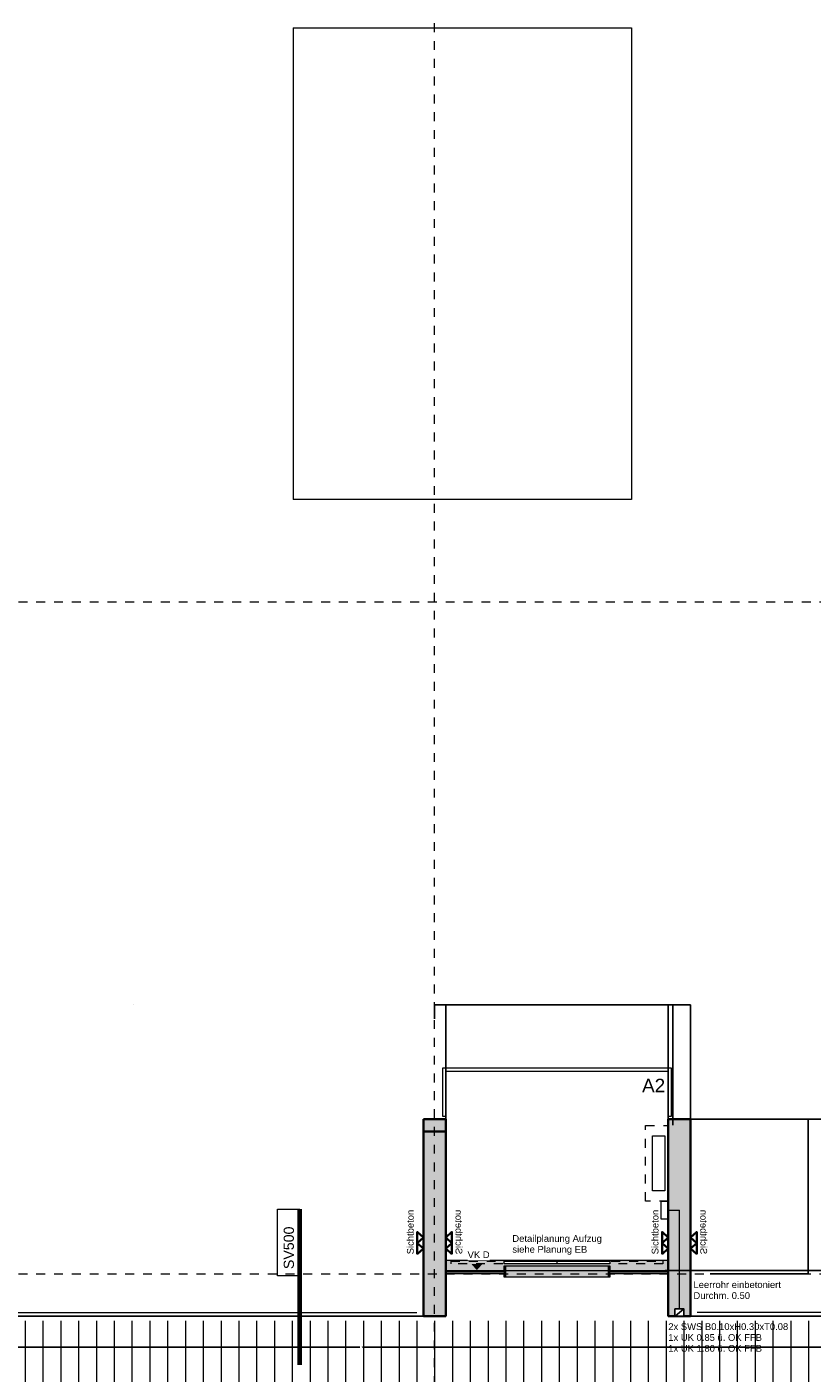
# Model space of a CAD drawing. Header units: metres. Extents: x -13 to 93, y -119 to 25.
# Tile 363 of 656: x 16 to 25, y -55 to -40. Entities that reach past the tile are written whole.
import ezdxf
from ezdxf.enums import TextEntityAlignment as Align

# ---------------------------------------------------------------- set-up
doc = ezdxf.new("R2010")
doc.units = ezdxf.units.M
doc.header["$LTSCALE"] = 0.00508
doc.header["$PDMODE"] = 1
doc.header["$PDSIZE"] = -2
for name, pattern in [('STYLE_05', [0.19684, 0.069505, -0.127335]), ('STYLE_06', [1.0537, 0.590515, -0.19684, 0.069505, -0.19684]), ('STYLE_11', [0.393677, 0.196838, -0.196838])]:
    doc.linetypes.add(name, pattern=pattern)
doc.layers.get('0').update_dxf_attribs({"lineweight": 18})
for name, color, linetype, lineweight in [('3-2-5 Bodenbeläge', 7, 'Continuous', 18), ('3-4-0-1 IW Beton', 7, 'Continuous', 35), ('3-4-7 Wanddurchb', 7, 'Continuous', 25), ('3-5-4-3 Treppengeländer', 7, 'Continuous', 18), ('3-5-9 DeckenSonstig VED', 7, 'STYLE_11', 25), ('4-5-7-1 Leitung', 5, 'Continuous', 18), ('4-6-1 Aufzugsanlagen', 7, 'Continuous', 25), ('Ans-Kante', 7, 'Continuous', 18), ('Bemaßung', 7, 'Continuous', 18), ('Bemaßung-Achsen', 7, 'Continuous', 18), ('Bemaßung-Höhenkoten', 7, 'Continuous', 18), ('Keine', 7, 'Continuous', 18), ('Plan-Achse', 1, 'STYLE_06', 18), ('Plan-Raumstempel', 7, 'Continuous', 13), ('Plan-Text', 7, 'Continuous', 13), ('Plan-Text-Hinweis', 7, 'Continuous', 13)]:
    doc.layers.add(name, color=color, linetype=linetype, lineweight=lineweight)
doc.layers.get('0').freeze()
doc.styles.add('Arial', font='ARIAL.TTF')
doc.dimstyles.new('MTZ_200', dxfattribs={"dimtxt": 0.075762, "dimasz": 0.000706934, "dimexe": 0.001, "dimexo": 0.003, "dimgap": 0.0001, "dimtad": 1, "dimdec": 4, "dimzin": 11, "dimtxsty": 'Arial', "dimblk": 'VW_SLASH', "dimcen": 0, "dimdle": 0.001, "dimazin": 0, "dimtfac": 1, "dimtdec": 4, "dimtix": 1, "dimtmove": 0, "dimatfit": 0, "dimldrblk": 'VW_FILLEDARROW', "dimfxl": 0, "dimfrac": 2, "dimtolj": 1, "dimtzin": 11, "dimarcsym": 0})
pattern_1 = [(45, (0, 0), (0.0032, 0), []), (45, (0.0016, 0), (0.0032, 0), [0.0012, -0.0012])]

# ---------------------------------------------------------------- blocks, each defined once
blk = doc.blocks.new('*U18')
at = {"layer": '3-2-5 Bodenbeläge', "color": 9, "linetype": 'Continuous', "lineweight": 18}
for p, q in [((26.064, -47.848), (26.064, -50.048)), ((26.264, -47.848), (26.264, -50.048)), ((26.464, -47.848), (26.464, -50.048)), ((26.664, -47.848), (26.664, -50.048)), ((26.864, -47.848), (26.864, -50.048)), ((27.064, -47.848), (27.064, -50.048)), ((27.264, -47.848), (27.264, -50.048)), ((27.464, -47.848), (27.464, -50.048)), ((27.664, -47.848), (27.664, -50.048)), ((27.864, -47.848), (27.864, -50.048)), ((28.064, -47.848), (28.064, -50.048)), ((28.264, -47.848), (28.264, -50.048)), ((28.464, -47.848), (28.464, -50.048)), ((28.664, -47.848), (28.664, -50.048)), ((28.864, -47.848), (28.864, -50.048)), ((29.064, -47.848), (29.064, -50.048)), ((29.264, -47.848), (29.264, -50.048)), ((29.464, -47.848), (29.464, -50.048)), ((29.664, -47.848), (29.664, -50.048)), ((29.864, -47.848), (29.864, -50.048)), ((30.064, -47.848), (30.064, -50.048)), ((30.264, -47.848), (30.264, -50.048)), ((30.464, -47.848), (30.464, -50.048)), ((30.664, -47.848), (30.664, -50.048)), ((30.864, -47.848), (30.864, -50.048)), ((31.064, -47.848), (31.064, -50.048)), ((31.264, -47.848), (31.264, -50.048)), ((31.464, -47.848), (31.464, -50.048)), ((31.664, -47.848), (31.664, -50.048)), ((31.864, -47.848), (31.864, -50.048)), ((32.064, -47.848), (32.064, -50.048)), ((32.264, -47.848), (32.264, -50.048)), ((32.464, -47.848), (32.464, -50.048)), ((32.664, -47.848), (32.664, -50.048)), ((32.864, -47.848), (32.864, -50.048)), ((33.064, -47.848), (33.064, -50.048)), ((33.264, -47.848), (33.264, -50.048)), ((33.464, -47.848), (33.464, -50.048)), ((33.664, -47.848), (33.664, -50.048)), ((33.864, -47.848), (33.864, -50.048)), ((34.064, -47.848), (34.064, -50.048)), ((34.264, -47.848), (34.264, -50.048)), ((34.464, -47.848), (34.464, -50.048)), ((34.664, -47.848), (34.664, -50.048)), ((34.864, -47.848), (34.864, -50.048)), ((35.064, -47.848), (35.064, -50.048)), ((35.264, -47.848), (35.264, -50.048)), ((35.464, -47.848), (35.464, -50.048)), ((35.664, -47.848), (35.664, -50.048)), ((35.864, -47.848), (35.864, -50.048)), ((36.064, -47.848), (36.064, -50.048)), ((36.264, -47.848), (36.264, -50.048)), ((36.464, -47.848), (36.464, -50.048)), ((36.664, -47.848), (36.664, -50.048)), ((36.864, -47.848), (36.864, -50.048)), ((37.064, -47.848), (37.064, -50.048)), ((37.264, -47.848), (37.264, -50.048)), ((37.464, -47.848), (37.464, -50.048)), ((37.664, -47.848), (37.664, -50.048)), ((37.864, -47.848), (37.864, -50.048)), ((38.064, -47.848), (38.064, -50.048)), ((38.264, -47.848), (38.264, -50.048)), ((38.464, -47.848), (38.464, -50.048)), ((38.664, -47.848), (38.664, -50.048)), ((38.864, -47.848), (38.864, -50.048)), ((39.064, -47.848), (39.064, -50.048)), ((39.264, -47.848), (39.264, -50.048)), ((39.464, -47.848), (39.464, -50.048)), ((39.664, -47.848), (39.664, -50.048)), ((39.864, -47.848), (39.864, -50.048))]:
    blk.add_line(p, q, dxfattribs=at)
blk = doc.blocks.new('*U281')
at = {"layer": 'Ans-Kante', "color": 250}
for p, q in [((31.476, -33.319), (35.276, -33.319)), ((31.476, -33.319), (31.476, -38.62)), ((35.276, -33.319), (35.276, -38.62)), ((35.276, -38.62), (31.476, -38.62))]:
    blk.add_line(p, q, dxfattribs=at)
blk = doc.blocks.new('*U558')
blk.add_wipeout([(35.764, -47.714), (35.864, -47.714), (35.864, -47.794), (35.764, -47.794)]).dxf.layer = '3-4-7 Wanddurchb'
at = {"layer": '3-4-7 Wanddurchb'}
blk.add_line((35.766, -47.794), (35.864, -47.714), dxfattribs=at)
blk.add_lwpolyline([(35.764, -47.714), (35.864, -47.714), (35.864, -47.794), (35.764, -47.794)], close=True, dxfattribs=at)
blk = doc.blocks.new('*U465')
at = {"color": 7, "linetype": 'Continuous', "lineweight": 35}
blk.add_wipeout([(0.062, 0.07), (0.125, 0), (0.187, 0.07)], dxfattribs=at).dxf.layer = 'Bemaßung-Höhenkoten'
at = {"layer": 'Bemaßung-Höhenkoten', "color": 7, "linetype": 'Continuous', "lineweight": 35}
blk.add_lwpolyline([(0.062, 0.07), (0.125, 0), (0.187, 0.07)], close=True, dxfattribs=at)
at = {"color": 7, "linetype": 'Continuous', "lineweight": 35}
blk.add_wipeout([(-0.063, 0.07), (0, 0), (0.062, 0.07)], dxfattribs=at).dxf.layer = 'Bemaßung-Höhenkoten'
at = {"layer": 'Bemaßung-Höhenkoten', "color": 7, "linetype": 'Continuous', "lineweight": 35}
blk.add_lwpolyline([(-0.063, 0.07), (0, 0), (0.062, 0.07)], close=True, dxfattribs=at)
at = {"layer": 'Plan-Text-Hinweis', "insert": (-0.064, 0.186), "char_height": 0.07576, "attachment_point": 1, "line_spacing_factor": 0.970546, "style": 'Arial'}
blk.add_mtext('{\\C7;\\lSichtbeton}', dxfattribs=at)
blk = doc.blocks.new('Sichtbeton')
at = {"layer": 'Keine', "color": 7}
blk.add_blockref('*U465', (0, 0), dxfattribs=at)
blk = doc.blocks.new('VW_SLASH')
at = {"color": 0, "linetype": 'ByBlock', "lineweight": -2}
blk.add_line((0, 0), (-1, 0), dxfattribs=at)
at = {"color": 0, "linetype": 'ByBlock', "lineweight": 20}
blk.add_line((0, 0), (0, 0), dxfattribs=at)
blk = doc.blocks.new('*D1149')
at = {"layer": 'Bemaßung', "color": 0, "linetype": 'Continuous', "lineweight": -2}
for p, q in [((23.495, -52.515), (25.118, -52.515)), ((25.117, -54.214), (25.117, -52.516)), ((23.495, -54.215), (25.118, -54.215))]:
    blk.add_line(p, q, dxfattribs=at)
at = {"layer": 'Defpoints', "color": 0, "linetype": 'Continuous', "lineweight": 0}
for p in [(23.492, -52.515), (25.117, -52.515), (23.492, -54.215)]:
    blk.add_point(p, dxfattribs=at)
at = {"layer": 'Bemaßung', "color": 0, "linetype": 'Continuous', "lineweight": -2, "xscale": 0.00070693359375, "yscale": 0.00070693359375, "zscale": 0.00070693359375}
for p, rotation in [((25.117, -52.515), 90), ((25.117, -54.215), 270)]:
    blk.add_blockref('VW_SLASH', p, dxfattribs=dict(at, rotation=rotation))
at = {"layer": 'Bemaßung', "color": 0, "linetype": 'Continuous', "insert": (25.111, -53.365), "char_height": 0.00253, "attachment_point": 5, "rotation": 90, "style": 'Arial'}
blk.add_mtext('\\A1;85m', dxfattribs=at)
blk = doc.blocks.new('VW_FILLEDARROW')
at = {"color": 0, "lineweight": -2}
blk.add_solid([(0, 0), (0, 0), (0, 0)], dxfattribs=at)
blk = doc.blocks.new('*D1150')
at = {"layer": 'Bemaßung', "color": 0, "linetype": 'Continuous', "lineweight": -2}
for p, q in [((23.53, -52.515), (24.848, -52.515)), ((24.847, -54.214), (24.847, -52.516)), ((23.24, -54.215), (24.848, -54.215))]:
    blk.add_line(p, q, dxfattribs=at)
at = {"layer": 'Defpoints', "color": 0, "linetype": 'Continuous', "lineweight": 0}
for p in [(23.527, -52.515), (24.847, -52.515), (23.237, -54.215)]:
    blk.add_point(p, dxfattribs=at)
at = {"layer": 'Bemaßung', "color": 0, "linetype": 'Continuous', "lineweight": -2, "xscale": 0.00070693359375, "yscale": 0.00070693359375, "zscale": 0.00070693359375}
for p, rotation in [((24.847, -52.515), 90), ((24.847, -54.215), 270)]:
    blk.add_blockref('VW_SLASH', p, dxfattribs=dict(at, rotation=rotation))
at = {"layer": 'Bemaßung', "color": 0, "linetype": 'Continuous', "insert": (24.841, -53.365), "char_height": 0.00253, "attachment_point": 5, "rotation": 90, "style": 'Arial'}
blk.add_mtext('\\A1;85m', dxfattribs=at)
blk = doc.blocks.new('*D1151')
at = {"layer": 'Bemaßung', "color": 0, "linetype": 'Continuous', "lineweight": -2}
for p, q in [((20.649, -51.23), (20.649, -51.23)), ((20.65, -51.387), (20.65, -51.229)), ((20.65, -51.23), (20.775, -51.23)), ((20.775, -53.147), (20.775, -51.229)), ((20.776, -51.23), (20.776, -51.23))]:
    blk.add_line(p, q, dxfattribs=at)
at = {"layer": 'Defpoints', "color": 0, "linetype": 'Continuous', "lineweight": 0}
for p in [(20.775, -51.23), (20.65, -51.39), (20.775, -53.15)]:
    blk.add_point(p, dxfattribs=at)
at = {"layer": 'Bemaßung', "color": 0, "linetype": 'Continuous', "lineweight": -2, "xscale": 0.00070693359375, "yscale": 0.00070693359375, "zscale": 0.00070693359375}
blk.add_blockref('VW_SLASH', (20.65, -51.23), dxfattribs=at)
at = {"layer": 'Bemaßung', "color": 0, "linetype": 'Continuous', "lineweight": -2, "xscale": 0.00070693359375, "yscale": 0.00070693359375, "zscale": 0.00070693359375, "rotation": 180}
blk.add_blockref('VW_SLASH', (20.775, -51.23), dxfattribs=at)
at = {"layer": 'Bemaßung', "color": 0, "linetype": 'Continuous', "insert": (20.65, -51.225), "char_height": 0.00253, "attachment_point": 5, "style": 'Arial'}
blk.add_mtext('\\A1;6,25m', dxfattribs=at)
blk = doc.blocks.new('*D1152')
at = {"layer": 'Bemaßung', "color": 0, "linetype": 'Continuous', "lineweight": -2}
for p, q in [((23.274, -51.23), (23.274, -51.23)), ((23.275, -54.722), (23.275, -51.229)), ((23.275, -51.23), (23.325, -51.23)), ((23.325, -52.582), (23.325, -51.229)), ((23.326, -51.23), (23.326, -51.23))]:
    blk.add_line(p, q, dxfattribs=at)
at = {"layer": 'Defpoints', "color": 0, "linetype": 'Continuous', "lineweight": 0}
for p in [(23.325, -51.23), (23.325, -52.585), (23.275, -54.725)]:
    blk.add_point(p, dxfattribs=at)
at = {"layer": 'Bemaßung', "color": 0, "linetype": 'Continuous', "lineweight": -2, "xscale": 0.00070693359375, "yscale": 0.00070693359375, "zscale": 0.00070693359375}
blk.add_blockref('VW_SLASH', (23.275, -51.23), dxfattribs=at)
at = {"layer": 'Bemaßung', "color": 0, "linetype": 'Continuous', "lineweight": -2, "xscale": 0.00070693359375, "yscale": 0.00070693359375, "zscale": 0.00070693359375, "rotation": 180}
blk.add_blockref('VW_SLASH', (23.325, -51.23), dxfattribs=at)
at = {"layer": 'Bemaßung', "color": 0, "linetype": 'Continuous', "insert": (23.25, -51.225), "char_height": 0.00253, "attachment_point": 5, "style": 'Arial'}
blk.add_mtext('\\A1;2,5m', dxfattribs=at)
blk = doc.blocks.new('*D1153')
at = {"layer": 'Bemaßung', "color": 0, "linetype": 'Continuous', "lineweight": -2}
for p, q in [((20.774, -51.23), (20.774, -51.23)), ((20.775, -53.147), (20.775, -51.229)), ((23.275, -51.23), (20.775, -51.23)), ((23.275, -54.722), (23.275, -51.229)), ((23.276, -51.23), (23.276, -51.23))]:
    blk.add_line(p, q, dxfattribs=at)
at = {"layer": 'Defpoints', "color": 0, "linetype": 'Continuous', "lineweight": 0}
for p in [(20.775, -51.23), (20.775, -53.15), (23.275, -54.725)]:
    blk.add_point(p, dxfattribs=at)
at = {"layer": 'Bemaßung', "color": 0, "linetype": 'Continuous', "lineweight": -2, "xscale": 0.00070693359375, "yscale": 0.00070693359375, "zscale": 0.00070693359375}
blk.add_blockref('VW_SLASH', (20.775, -51.23), dxfattribs=at)
at = {"layer": 'Bemaßung', "color": 0, "linetype": 'Continuous', "lineweight": -2, "xscale": 0.00070693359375, "yscale": 0.00070693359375, "zscale": 0.00070693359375, "rotation": 180}
blk.add_blockref('VW_SLASH', (23.275, -51.23), dxfattribs=at)
at = {"layer": 'Bemaßung', "color": 0, "linetype": 'Continuous', "insert": (17.27, -51.225), "char_height": 0.00253, "attachment_point": 5, "style": 'Arial'}
blk.add_mtext('\\A1;125m', dxfattribs=at)
blk = doc.blocks.new('*D1154')
at = {"layer": 'Bemaßung', "color": 0, "linetype": 'Continuous', "lineweight": -2}
for p, q in [((23.325, -52.582), (23.325, -51.229)), ((23.524, -51.23), (23.326, -51.23)), ((23.525, -52.582), (23.525, -51.229))]:
    blk.add_line(p, q, dxfattribs=at)
at = {"layer": 'Defpoints', "color": 0, "linetype": 'Continuous', "lineweight": 0}
for p in [(23.325, -51.23), (23.325, -52.585), (23.525, -52.585)]:
    blk.add_point(p, dxfattribs=at)
at = {"layer": 'Bemaßung', "color": 0, "linetype": 'Continuous', "lineweight": -2, "xscale": 0.00070693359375, "yscale": 0.00070693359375, "zscale": 0.00070693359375, "rotation": 180}
blk.add_blockref('VW_SLASH', (23.325, -51.23), dxfattribs=at)
at = {"layer": 'Bemaßung', "color": 0, "linetype": 'Continuous', "lineweight": -2, "xscale": 0.00070693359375, "yscale": 0.00070693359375, "zscale": 0.00070693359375}
blk.add_blockref('VW_SLASH', (23.525, -51.23), dxfattribs=at)
at = {"layer": 'Bemaßung', "color": 0, "linetype": 'Continuous', "insert": (23.425, -51.224), "char_height": 0.00253, "attachment_point": 5, "style": 'Arial'}
blk.add_mtext('\\A1;10m', dxfattribs=at)
blk = doc.blocks.new('S_VK Rohbau')
at = {"layer": 'Bemaßung-Höhenkoten', "color": 7, "linetype": 'Continuous', "lineweight": 35}
blk.add_solid([(-0.063, 0.07), (0, 0), (0.062, 0.07)], dxfattribs=at)
blk = doc.blocks.new('*D1155')
at = {"layer": 'Bemaßung', "color": 0, "linetype": 'Continuous', "lineweight": -2}
for p, q in [((23.495, -54.215), (25.118, -54.215)), ((25.117, -54.216), (25.117, -54.724)), ((23.745, -54.725), (25.118, -54.725))]:
    blk.add_line(p, q, dxfattribs=at)
at = {"layer": 'Defpoints', "color": 0, "linetype": 'Continuous', "lineweight": 0}
for p in [(23.492, -54.215), (23.742, -54.725), (25.117, -54.725)]:
    blk.add_point(p, dxfattribs=at)
at = {"layer": 'Bemaßung', "color": 0, "linetype": 'Continuous', "lineweight": -2, "xscale": 0.00070693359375, "yscale": 0.00070693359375, "zscale": 0.00070693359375}
for p, rotation in [((25.117, -54.215), 90), ((25.117, -54.725), 270)]:
    blk.add_blockref('VW_SLASH', p, dxfattribs=dict(at, rotation=rotation))
at = {"layer": 'Bemaßung', "color": 0, "linetype": 'Continuous', "insert": (25.111, -54.47), "char_height": 0.00253, "attachment_point": 5, "rotation": 90, "style": 'Arial'}
blk.add_mtext('\\A1;25,5m', dxfattribs=at)
blk = doc.blocks.new('*D1156')
at = {"layer": 'Bemaßung', "color": 0, "linetype": 'Continuous', "lineweight": -2}
for p, q in [((23.24, -54.215), (24.848, -54.215)), ((23.745, -54.25), (24.848, -54.25)), ((24.847, -54.216), (24.847, -54.249))]:
    blk.add_line(p, q, dxfattribs=at)
at = {"layer": 'Defpoints', "color": 0, "linetype": 'Continuous', "lineweight": 0}
for p in [(23.237, -54.215), (23.742, -54.25), (24.847, -54.25)]:
    blk.add_point(p, dxfattribs=at)
at = {"layer": 'Bemaßung', "color": 0, "linetype": 'Continuous', "lineweight": -2, "xscale": 0.00070693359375, "yscale": 0.00070693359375, "zscale": 0.00070693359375}
for p, rotation in [((24.847, -54.215), 90), ((24.847, -54.25), 270)]:
    blk.add_blockref('VW_SLASH', p, dxfattribs=dict(at, rotation=rotation))
at = {"layer": 'Bemaßung', "color": 0, "linetype": 'Continuous', "insert": (24.841, -54.232), "char_height": 0.00253, "attachment_point": 5, "rotation": 90, "style": 'Arial'}
blk.add_mtext('\\A1;1,75m', dxfattribs=at)
blk = doc.blocks.new('*D1186')
at = {"layer": 'Bemaßung', "color": 0, "lineweight": -2}
for p, q in [((27.35, -54.418), (27.35, -55.076)), ((13.7, -54.573), (13.7, -55.076)), ((13.701, -55.075), (19.811, -55.075)), ((27.349, -55.075), (19.841, -55.075))]:
    blk.add_line(p, q, dxfattribs=at)
at = {"layer": 'Defpoints', "color": 0, "lineweight": 0}
for p in [(27.35, -54.415), (13.7, -54.57), (13.7, -55.075)]:
    blk.add_point(p, dxfattribs=at)
at = {"layer": 'Bemaßung', "color": 0, "lineweight": -2, "xscale": 0.00070693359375, "yscale": 0.00070693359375, "zscale": 0.00070693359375, "rotation": 180}
blk.add_blockref('VW_SLASH', (13.7, -55.075), dxfattribs=at)
at = {"layer": 'Bemaßung', "color": 0, "lineweight": -2, "xscale": 0.00070693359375, "yscale": 0.00070693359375, "zscale": 0.00070693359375}
blk.add_blockref('VW_SLASH', (27.35, -55.075), dxfattribs=at)
at = {"layer": 'Bemaßung', "color": 0, "insert": (19.826, -55.065), "char_height": 0.00227, "attachment_point": 5, "style": 'Arial'}
blk.add_mtext('\\A1;682,5m', dxfattribs=at)
blk = doc.blocks.new('S_Detailverweis V')
at = {"color": 7, "linetype": 'Continuous', "lineweight": 18}
blk.add_wipeout([(0.5, 0.25), (1.25, 0.25), (1.25, 0), (0.5, 0)], dxfattribs=at).dxf.layer = 'Keine'
at = {"layer": 'Bemaßung-Achsen', "lineweight": 70}
blk.add_line((-0.5, 0), (1.25, 0), dxfattribs=at)
at = {"layer": 'Keine', "color": 7, "linetype": 'Continuous', "lineweight": 18}
blk.add_lwpolyline([(0.5, 0.25), (1.25, 0.25), (1.25, 0), (0.5, 0)], close=True, dxfattribs=at)
at = {"layer": 'Plan-Raumstempel', "color": 7, "style": 'Arial'}
blk.add_attdef('Detailnummer', text='', height=0.114, dxfattribs=at).set_placement((0.577, 0.18), align=Align.TOP_LEFT)

msp = doc.modelspace()

# ---------------------------------------------------------------- hatches: boundary and pattern name
at = {"layer": 'Keine', "linetype": 'Continuous', "lineweight": 0}
for points in [[(20.775, -54.1), (20.775, -54.215), (23.275, -54.215), (23.275, -54.1)], [(21.445, -54.29), (21.445, -54.16), (22.605, -54.16), (22.605, -54.29)]]:
    msp.add_hatch(color=253, dxfattribs=at).paths.add_polyline_path(points)

# ---------------------------------------------------------------- linework, layer by layer
at = {"layer": '3-4-0-1 IW Beton'}
for p, q in [((20.525, -52.65), (20.525, -54.725)), ((20.525, -52.65), (20.775, -52.65)), ((20.525, -54.725), (20.775, -54.725))]:
    msp.add_line(p, q, dxfattribs=at)
at = {"layer": '3-5-4-3 Treppengeländer', "color": 7, "linetype": 'Continuous', "lineweight": 18}
for p, q in [((13.58, -54.685), (20.45, -54.685)), ((27.45, -54.685), (23.6, -54.685))]:
    msp.add_line(p, q, dxfattribs=at)
at = {"layer": '3-5-9 DeckenSonstig VED', "color": 7, "linetype": 'Continuous'}
for p, q in [((13.56, -54.725), (20.525, -54.725)), ((23.525, -54.725), (27.49, -54.725))]:
    msp.add_line(p, q, dxfattribs=at)
at = {"layer": '4-5-7-1 Leitung'}
msp.add_line((23.4, -54.645), (23.4, -53.535), dxfattribs=at)
at = {"layer": '4-6-1 Aufzugsanlagen', "color": 7, "lineweight": 35}
for p, q in [((23.275, -53.9875), (23.275, -53.0175)), ((20.775, -53.4425), (20.775, -53.4525)), ((20.775, -53.4525), (20.775, -53.5525)), ((20.775, -53.5525), (20.775, -53.5625))]:
    msp.add_line(p, q, dxfattribs=at)
at = {"layer": 'Keine', "linetype": 'Continuous'}
for points in [[(20.775, -54.1), (20.775, -54.215), (23.275, -54.215), (23.275, -54.1)], [(21.445, -54.29), (21.445, -54.16), (22.605, -54.16), (22.605, -54.29)]]:
    msp.add_lwpolyline(points, close=True, dxfattribs=at)
at = {"layer": 'Keine', "linetype": 'STYLE_05'}
msp.add_lwpolyline([(23.215, -54.11042168), (23.215, -54.14042168), (20.835, -54.14042168), (20.835, -54.11042168)], close=True, dxfattribs=at)
at = {"layer": 'Plan-Achse'}
for p, q in [((20.65, -118.5), (20.65, 6.75)), ((-9.42493716, -46.7), (50.475, -46.7))]:
    msp.add_line(p, q, dxfattribs=at)

# ---------------------------------------------------------------- block references
at = {"layer": '3-2-5 Bodenbeläge', "color": 7}
msp.add_blockref('*U18', (-12.41363701, -6.93135892), dxfattribs=at)
at = {"layer": 'Ans-Kante', "color": 250}
msp.add_blockref('*U281', (-12.41363701, -6.93135892), dxfattribs=at)

# ---------------------------------------------------------------- texts
at = {"layer": 'Plan-Text-Hinweis', "char_height": 0.0757622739, "attachment_point": 1, "line_spacing_factor": 0.967741, "style": 'Arial'}
for s, insert in [('{\\C7;\\lLeerrohr einbetoniert\\PDurchm. 0.50}', (23.55805589, -54.33516369)), ('{\\C7;\\l2x SWS B0.10xH0.30xT0.08\\P1x UK 0.85 ü. OK FFB\\P1x UK 1.80 ü. OK FFB\\P}', (23.27515234, -54.80620634))]:
    msp.add_mtext(s, dxfattribs=dict(at, insert=insert))

# ---------------------------------------------------------------- wipeouts: each hides what was drawn before it
at = {"color": 9}
msp.add_wipeout([(20.775, -51.975), (23.275, -51.975), (23.275, -52.48), (23.31, -52.48), (23.31, -51.94), (23.275, -51.94), (20.775, -51.94), (20.74, -51.94), (20.74, -52.48), (20.775, -52.48)], dxfattribs=at).dxf.layer = 'Ans-Kante'

# ---------------------------------------------------------------- next in the draw order: linework, layer by layer
at = {"layer": 'Ans-Kante', "color": 9}
msp.add_lwpolyline([(20.775, -51.975), (23.275, -51.975), (23.275, -52.48), (23.31, -52.48), (23.31, -51.94), (23.275, -51.94), (20.775, -51.94), (20.74, -51.94), (20.74, -52.48), (20.775, -52.48)], close=True, dxfattribs=at)

# ---------------------------------------------------------------- next in the draw order: dimensions: what is measured, and where the dimension line sits
at = {"layer": 'Bemaßung', "color": 7, "linetype": 'Continuous'}
dim = msp.add_linear_dim(base=(20.775, -51.23), p1=(20.65, -51.39), p2=(20.775, -53.15), dimstyle='MTZ_200', override={"dimtxt": 0.002525, "dimgap": 0.005, "dimdec": 8, "dimlfac": 50, "dimpost": '<>m', "dimtxsty": 'Arial', "dimtmove": 2}, dxfattribs=at)
dim.commit()
dim.dimension.update_dxf_attribs({"geometry": '*D1151', "text_midpoint": (20.65, -51.225), "dimtype": 160})

# ---------------------------------------------------------------- next in the draw order: wipeouts: each hides what was drawn before it
at = {"linetype": 'STYLE_05'}
msp.add_wipeout([(23.02, -52.585), (23.275, -52.585), (23.275, -53.435), (23.02, -53.435)], dxfattribs=at).dxf.layer = 'Ans-Kante'
msp.add_wipeout([(22.025, -54.11042168), (22.025, -54.14042168), (21.43, -54.14042168), (21.43, -54.11042168)]).dxf.layer = 'Keine'

# ---------------------------------------------------------------- next in the draw order: hatches: boundary and pattern name
at = {"layer": 'Keine', "linetype": 'Continuous', "lineweight": 0}
msp.add_hatch(color=250, dxfattribs=at).paths.add_polyline_path([(21.43, -54.29), (21.43, -54.16), (21.445, -54.16), (21.445, -54.29)])

# ---------------------------------------------------------------- next in the draw order: linework, layer by layer
at = {"layer": 'Ans-Kante', "linetype": 'STYLE_05'}
msp.add_lwpolyline([(23.02, -52.585), (23.275, -52.585), (23.275, -53.435), (23.02, -53.435)], close=True, dxfattribs=at)
at = {"layer": 'Keine'}
msp.add_lwpolyline([(22.025, -54.11042168), (22.025, -54.14042168), (21.43, -54.14042168), (21.43, -54.11042168)], close=True, dxfattribs=at)
at = {"layer": 'Keine', "linetype": 'Continuous'}
msp.add_lwpolyline([(21.43, -54.29), (21.43, -54.16), (21.445, -54.16), (21.445, -54.29)], close=True, dxfattribs=at)

# ---------------------------------------------------------------- next in the draw order: dimensions: what is measured, and where the dimension line sits
at = {"layer": 'Bemaßung', "color": 7, "linetype": 'Continuous'}
dim = msp.add_linear_dim(base=(23.325, -51.23), p1=(23.525, -52.585), p2=(23.325, -52.585), dimstyle='MTZ_200', override={"dimtxt": 0.002525, "dimgap": 0.005, "dimdec": 8, "dimlfac": 50, "dimpost": '<>m', "dimtxsty": 'Arial', "dimtmove": 2}, dxfattribs=at)
dim.commit()
dim.dimension.update_dxf_attribs({"geometry": '*D1154', "text_midpoint": (23.425, -51.2237105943)})

# ---------------------------------------------------------------- next in the draw order: wipeouts: each hides what was drawn before it
msp.add_wipeout([(22.98088334, -52.26170833), (23.23911666, -52.26170833), (23.23911666, -52.01829167), (22.98088334, -52.01829167)]).dxf.layer = 'Plan-Text'

# ---------------------------------------------------------------- next in the draw order: texts
at = {"layer": 'Plan-Text', "insert": (22.98088334, -52.05938379), "char_height": 0.151524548, "attachment_point": 1, "line_spacing_factor": 0.967741, "style": 'Arial'}
msp.add_mtext('{\\C7;\\lA2}', dxfattribs=at)

# ---------------------------------------------------------------- next in the draw order: wipeouts: each hides what was drawn before it
for points, layer in [([(23.09607688, -52.7), (23.23607688, -52.7), (23.23607688, -53.32), (23.09607688, -53.32)], 'Ans-Kante'), ([(23.195, -53.435), (23.275, -53.435), (23.275, -53.635), (23.195, -53.635)], 'Ans-Kante'), ([(22.62, -54.11042168), (22.62, -54.14042168), (22.025, -54.14042168), (22.025, -54.11042168)], 'Keine'), ([(21.43, -54.23), (21.43, -54.25), (20.775, -54.25), (20.775, -54.23)], 'Keine')]:
    msp.add_wipeout(points).dxf.layer = layer

# ---------------------------------------------------------------- next in the draw order: hatches: boundary and pattern name
at = {"layer": '3-4-0-1 IW Beton', "linetype": 'Continuous', "lineweight": 0}
for points in [[(20.525, -52.515), (20.775, -52.515), (20.775, -54.725), (20.525, -54.725)], [(20.525, -52.65), (20.775, -52.65), (20.775, -54.725), (20.525, -54.725)]]:
    msp.add_hatch(color=255, dxfattribs=at).paths.add_polyline_path(points)
at = {"layer": '3-4-0-1 IW Beton', "linetype": 'Continuous', "lineweight": 13}
h = msp.add_hatch(dxfattribs=at)
h.set_pattern_fill('STAHLBETON_1_50', style=0, pattern_type=2)
h.set_pattern_definition(pattern_1)
h.paths.add_polyline_path([(20.525, -52.515), (20.775, -52.515), (20.775, -54.725), (20.525, -54.725)])
h = msp.add_hatch(dxfattribs=at)
h.set_pattern_fill('STAHLBETON_1_50', angle=-90, style=0, pattern_type=2)
h.set_pattern_definition([(-45, (0, 0), (2e-19, -0.0032), []), (-45, (1e-19, -0.0016), (2e-19, -0.0032), [0.0012, -0.0012])])
h.paths.add_polyline_path([(20.525, -52.65), (20.775, -52.65), (20.775, -54.725), (20.525, -54.725)])
at = {"layer": 'Keine', "linetype": 'Continuous', "lineweight": 0}
msp.add_hatch(color=250, dxfattribs=at).paths.add_polyline_path([(22.605, -54.29), (22.605, -54.16), (22.62, -54.16), (22.62, -54.29)])

# ---------------------------------------------------------------- next in the draw order: linework, layer by layer
at = {"layer": '3-4-0-1 IW Beton'}
msp.add_line((20.775, -52.65), (20.775, -54.725), dxfattribs=at)
at = {"layer": '3-4-0-1 IW Beton', "color": 7, "linetype": 'Continuous', "lineweight": 35}
msp.add_lwpolyline([(20.525, -52.515), (20.775, -52.515), (20.775, -54.725), (20.525, -54.725)], close=True, dxfattribs=at)
at = {"layer": '4-5-7-1 Leitung'}
msp.add_line((23.275, -53.535), (23.4, -53.535), dxfattribs=at)
at = {"layer": 'Ans-Kante'}
for points in [[(23.09607688, -52.7), (23.23607688, -52.7), (23.23607688, -53.32), (23.09607688, -53.32)], [(23.195, -53.435), (23.275, -53.435), (23.275, -53.635), (23.195, -53.635)]]:
    msp.add_lwpolyline(points, close=True, dxfattribs=at)
at = {"layer": 'Keine'}
for points in [[(22.62, -54.11042168), (22.62, -54.14042168), (22.025, -54.14042168), (22.025, -54.11042168)], [(21.43, -54.23), (21.43, -54.25), (20.775, -54.25), (20.775, -54.23)]]:
    msp.add_lwpolyline(points, close=True, dxfattribs=at)
at = {"layer": 'Keine', "linetype": 'Continuous'}
msp.add_lwpolyline([(22.605, -54.29), (22.605, -54.16), (22.62, -54.16), (22.62, -54.29)], close=True, dxfattribs=at)

# ---------------------------------------------------------------- next in the draw order: block references
at = {"layer": 'Bemaßung', "xscale": -1}
msp.add_blockref('S_VK Rohbau', (21.12471816, -54.2099491), dxfattribs=at)

# ---------------------------------------------------------------- next in the draw order: block references
at = {"layer": 'Plan-Text-Hinweis', "color": 7, "rotation": 90}
msp.add_blockref('Sichtbeton', (20.525, -53.96753812), dxfattribs=at)
at = {"layer": 'Plan-Text-Hinweis', "color": 7, "xscale": -1, "rotation": -90}
msp.add_blockref('Sichtbeton', (20.775, -53.96753812), dxfattribs=at)

# ---------------------------------------------------------------- next in the draw order: wipeouts: each hides what was drawn before it
msp.add_wipeout([(23.275, -54.23), (23.275, -54.25), (22.62, -54.25), (22.62, -54.23)]).dxf.layer = 'Keine'

# ---------------------------------------------------------------- next in the draw order: hatches: boundary and pattern name
at = {"layer": '3-4-0-1 IW Beton', "linetype": 'Continuous', "lineweight": 0}
msp.add_hatch(color=255, dxfattribs=at).paths.add_polyline_path([(23.275, -52.585), (23.275, -52.515), (23.525, -52.515), (23.525, -54.725), (23.275, -54.725)])
at = {"layer": '3-4-0-1 IW Beton', "linetype": 'Continuous', "lineweight": 13}
h = msp.add_hatch(dxfattribs=at)
h.set_pattern_fill('STAHLBETON_1_50', style=0, pattern_type=2)
h.set_pattern_definition(pattern_1)
h.paths.add_polyline_path([(23.275, -52.585), (23.275, -52.515), (23.525, -52.515), (23.525, -54.725), (23.275, -54.725)])

# ---------------------------------------------------------------- next in the draw order: linework, layer by layer
at = {"layer": '3-4-0-1 IW Beton', "color": 7, "linetype": 'Continuous', "lineweight": 35}
msp.add_lwpolyline([(23.275, -52.585), (23.275, -52.515), (23.525, -52.515), (23.525, -54.725), (23.275, -54.725)], close=True, dxfattribs=at)
at = {"layer": 'Keine'}
msp.add_lwpolyline([(23.275, -54.23), (23.275, -54.25), (22.62, -54.25), (22.62, -54.23)], close=True, dxfattribs=at)

# ---------------------------------------------------------------- next in the draw order: dimensions: what is measured, and where the dimension line sits
at = {"layer": 'Bemaßung', "color": 7, "linetype": 'Continuous'}
dim = msp.add_linear_dim(base=(24.84726734, -54.25), p1=(23.23726734, -54.215), p2=(23.74226734, -54.25), angle=90, dimstyle='MTZ_200', override={"dimtxt": 0.002525, "dimgap": 0.005, "dimdec": 8, "dimlfac": 50, "dimpost": '<>m', "dimtxsty": 'Arial', "dimtix": 0, "dimtmove": 2}, dxfattribs=at)
dim.commit()
dim.dimension.update_dxf_attribs({"geometry": '*D1156', "text_midpoint": (24.84074969, -54.2325)})

# ---------------------------------------------------------------- next in the draw order: block references
at = {"layer": '3-4-7 Wanddurchb', "color": 7}
msp.add_blockref('*U558', (-12.41363701, -6.93135892), dxfattribs=at)
at = {"layer": 'Plan-Text-Hinweis', "color": 7, "xscale": -1, "rotation": -90}
msp.add_blockref('Sichtbeton', (23.525, -53.96753812), dxfattribs=at)

# ---------------------------------------------------------------- next in the draw order: dimensions: what is measured, and where the dimension line sits
at = {"layer": 'Bemaßung', "color": 7, "linetype": 'Continuous'}
for base, p2, picture, middle in [((20.775, -51.23), (20.775, -53.15), '*D1153', (17.27, -51.225)), ((23.325, -51.23), (23.325, -52.585), '*D1152', (23.25, -51.225))]:
    dim = msp.add_linear_dim(base=base, p1=(23.275, -54.725), p2=p2, dimstyle='MTZ_200', override={"dimtxt": 0.002525, "dimgap": 0.005, "dimdec": 8, "dimlfac": 50, "dimpost": '<>m', "dimtxsty": 'Arial', "dimtix": 0, "dimtmove": 2}, dxfattribs=at)
    dim.commit()
    dim.dimension.update_dxf_attribs({"geometry": picture, "text_midpoint": middle, "dimtype": 160})
for base, p1, p2, picture, middle in [((24.8472673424, -52.515), (23.2372673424, -54.215), (23.5272673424, -52.515), '*D1150', (24.8409779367, -53.365)), ((25.1172673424, -52.515), (23.4922673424, -54.215), (23.4922673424, -52.515), '*D1149', (25.1109779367, -53.365)), ((25.1172673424, -54.725), (23.4922673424, -54.215), (23.7422673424, -54.725), '*D1155', (25.1107496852, -54.47))]:
    dim = msp.add_linear_dim(base=base, p1=p1, p2=p2, angle=90, dimstyle='MTZ_200', override={"dimtxt": 0.002525, "dimgap": 0.005, "dimdec": 8, "dimlfac": 50, "dimpost": '<>m', "dimtxsty": 'Arial', "dimtmove": 2}, dxfattribs=at)
    dim.commit()
    dim.dimension.update_dxf_attribs({"geometry": picture, "text_midpoint": middle})
at = {"layer": 'Bemaßung'}
dim = msp.add_linear_dim(base=(13.7, -55.0751004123), p1=(27.35, -54.415), p2=(13.7, -54.5701004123), dimstyle='MTZ_200', override={"dimtxt": 0.002273, "dimgap": 0.01, "dimdec": 8, "dimlfac": 50, "dimpost": '<>m', "dimtxsty": 'Arial', "dimtmove": 2}, dxfattribs=at)
dim.commit()
dim.dimension.update_dxf_attribs({"geometry": '*D1186', "text_midpoint": (19.8261437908, -55.0651004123), "dimtype": 160})

# ---------------------------------------------------------------- next in the draw order: block references
at = {"layer": 'Plan-Text-Hinweis', "color": 7, "rotation": 90}
msp.add_blockref('S_Detailverweis V', (19.13483252, -54.775), dxfattribs=at).add_auto_attribs({'Detailnummer': 'SV500'})
msp.add_blockref('Sichtbeton', (23.275, -53.96753812), dxfattribs=at)

# ---------------------------------------------------------------- next in the draw order: wipeouts: each hides what was drawn before it
for points in [[(21.52347992, -54.03884601), (22.52889659, -54.03884601), (22.52889659, -53.79542934), (21.52347992, -53.79542934)], [(21.02047834, -54.09947865), (21.26707, -54.09947865), (21.26707, -53.97777032), (21.02047834, -53.97777032)]]:
    msp.add_wipeout(points).dxf.layer = 'Bemaßung'

# ---------------------------------------------------------------- next in the draw order: linework, layer by layer
at = {"layer": 'Plan-Achse'}
msp.add_line((-9.42493716, -54.25), (50.475, -54.25), dxfattribs=at)

# ---------------------------------------------------------------- next in the draw order: texts
at = {"layer": 'Bemaßung', "char_height": 0.0757622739, "attachment_point": 1, "line_spacing_factor": 0.967741, "style": 'Arial'}
for s, insert in [('{\\C7;\\lDetailplanung Aufzug \\Psiehe Planung EB\\P}', (21.52347992, -53.8159754)), ('{\\C7;\\lVK D}', (21.02047834, -53.99831637))]:
    msp.add_mtext(s, dxfattribs=dict(at, insert=insert))

doc.saveas('drawing.dxf')
